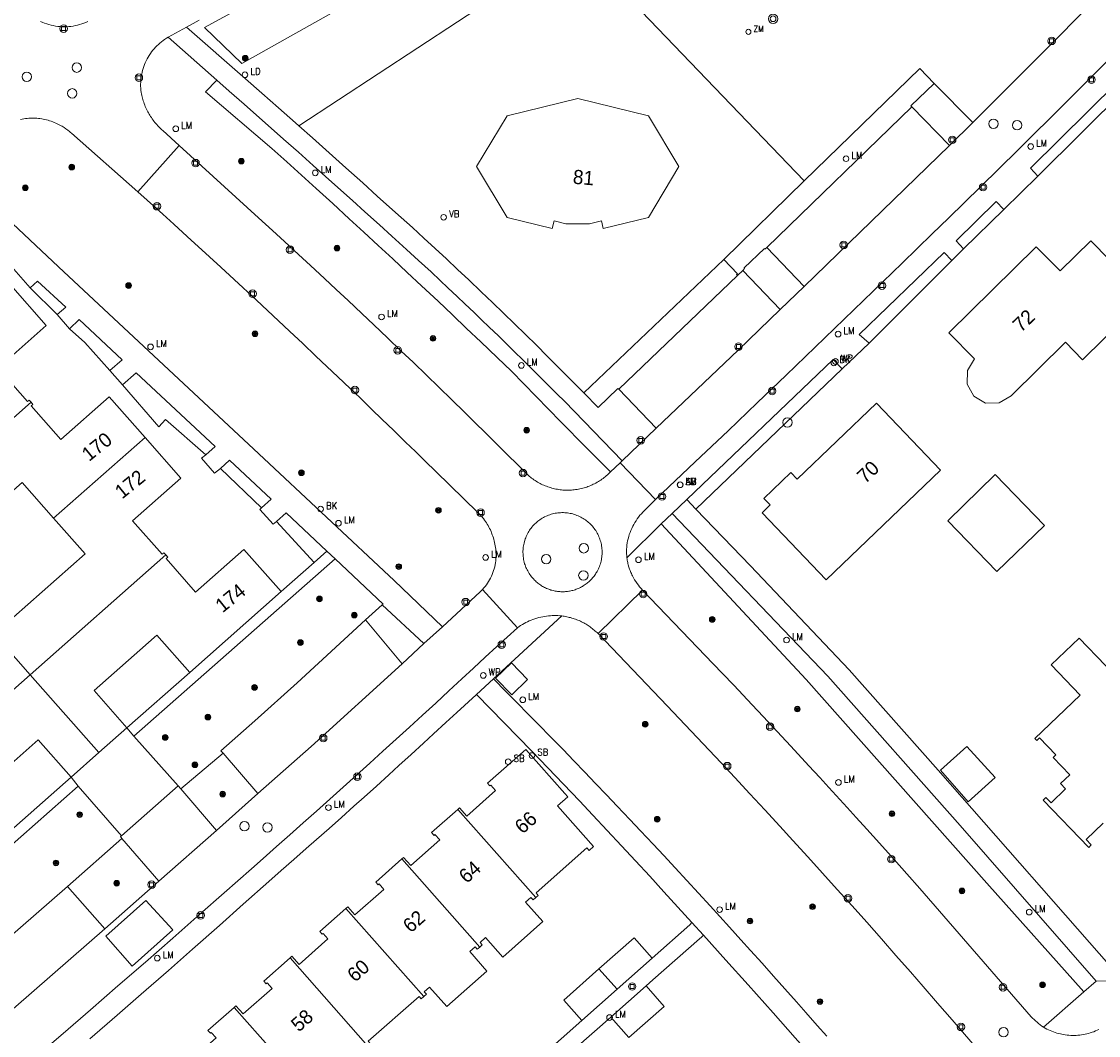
# Model space of a CAD drawing. Header units: metres. Extents: x 138165 to 154469, y 480134 to 494189.
# Tile 686 of 1056: x 146910 to 147006, y 487458 to 487547. Entities that reach past the tile are written whole.
import ezdxf

# ---------------------------------------------------------------- set-up
doc = ezdxf.new("R2010")
doc.units = ezdxf.units.M
doc.header["$LTSCALE"] = 0.001
doc.header["$MEASUREMENT"] = 0
for name, color, linetype, lineweight in [('Level 5', 7, 'Continuous', 0), ('TOP-L-terrein schutting raster hek leuning', 7, 'Continuous', 0), ('TOP-L-topo objecten punt', 7, 'Continuous', 0), ('TOP-L-topo objecten vlak', 7, 'Continuous', 0), ('TOP-L-verharding molgoot', 7, 'Continuous', 0), ('TOP-T-topo huisnummering naamgeving', 7, 'Continuous', 0)]:
    doc.layers.add(name, color=color, linetype=linetype, lineweight=lineweight)
doc.styles.add('Style-INTL_ISO', font='INTL_ISO.shx')
doc.styles.add('Style-STANDARD', font='STANDARD.shx')

# ---------------------------------------------------------------- blocks, each defined once
blk = doc.blocks.new('24')
at = {"layer": 'TOP-L-topo objecten punt', "color": 7, "linetype": 'Continuous', "lineweight": 0}
for radius in [0.025, 0.0182, 0.0115, 0.005]:
    blk.add_circle((0, 0), radius, dxfattribs=at)
blk = doc.blocks.new('304')
at = {"layer": 'TOP-L-topo objecten punt', "color": 7, "linetype": 'Continuous', "lineweight": 0}
blk.add_circle((0, 0), 0.0225, dxfattribs=at)
at = {"layer": 'TOP-L-topo objecten punt', "color": 7, "linetype": 'Continuous', "lineweight": 0, "style": 'Style-STANDARD'}
blk.add_text('ZM', height=0.054, dxfattribs=at).set_placement((0.0435, 0))
blk = doc.blocks.new('*U13')
at = {"layer": 'Level 5', "color": 7, "linetype": 'Continuous', "lineweight": 0}
blk.add_circle((0, 0), 0.0415, dxfattribs=at)
blk = doc.blocks.new('150')
at = {"layer": 'Level 5', "color": 7, "linetype": 'Continuous', "lineweight": 0}
blk.add_blockref('*U13', (0, 0), dxfattribs=at)
blk = doc.blocks.new('39')
at = {"layer": 'TOP-L-topo objecten punt', "color": 7, "linetype": 'Continuous', "lineweight": 0}
for p, q in [((0.0175, 0.0175), (-0.0175, 0.0175)), ((-0.0175, 0.0175), (-0.0175, -0.0175)), ((0.0175, 0.0175), (0.0175, -0.0175)), ((0.0175, -0.0175), (-0.0175, -0.0175))]:
    blk.add_line(p, q, dxfattribs=at)
blk.add_circle((0, 0), 0.0332, dxfattribs=at)
blk = doc.blocks.new('73')
at = {"layer": 'TOP-L-topo objecten punt', "color": 7, "linetype": 'Continuous', "lineweight": 0}
blk.add_circle((0, 0), 0.025, dxfattribs=at)
at = {"layer": 'TOP-L-topo objecten punt', "color": 7, "linetype": 'Continuous', "lineweight": 0, "style": 'Style-STANDARD'}
blk.add_text('WP', height=0.06, dxfattribs=at).set_placement((0.0483, 0))
blk = doc.blocks.new('72')
at = {"layer": 'TOP-L-topo objecten punt', "color": 7, "linetype": 'Continuous', "lineweight": 0}
blk.add_circle((0, 0), 0.025, dxfattribs=at)
at = {"layer": 'TOP-L-topo objecten punt', "color": 7, "linetype": 'Continuous', "lineweight": 0, "style": 'Style-STANDARD'}
blk.add_text('BK', height=0.06, dxfattribs=at).set_placement((0.0483, 0))
blk = doc.blocks.new('121')
at = {"layer": 'TOP-L-topo objecten punt', "color": 7, "linetype": 'Continuous', "lineweight": 0}
blk.add_circle((0, 0), 0.025, dxfattribs=at)
at = {"layer": 'TOP-L-topo objecten punt', "color": 7, "linetype": 'Continuous', "lineweight": 0, "style": 'Style-STANDARD'}
blk.add_text('LD', height=0.06, dxfattribs=at).set_placement((0.0483, 0))
blk = doc.blocks.new('16')
at = {"layer": 'TOP-L-topo objecten punt', "color": 7, "linetype": 'Continuous', "lineweight": 0}
blk.add_circle((0, 0), 0.025, dxfattribs=at)
at = {"layer": 'TOP-L-topo objecten punt', "color": 7, "linetype": 'Continuous', "lineweight": 0, "style": 'Style-STANDARD'}
blk.add_text('LM', height=0.06, dxfattribs=at).set_placement((0.0483, 0))
blk = doc.blocks.new('11')
at = {"layer": 'TOP-L-topo objecten punt', "color": 7, "linetype": 'Continuous', "lineweight": 0}
blk.add_circle((0, 0), 0.025, dxfattribs=at)
at = {"layer": 'TOP-L-topo objecten punt', "color": 7, "linetype": 'Continuous', "lineweight": 0, "style": 'Style-STANDARD'}
blk.add_text('AB', height=0.06, dxfattribs=at).set_placement((0.0483, 0))
blk = doc.blocks.new('175')
at = {"layer": 'TOP-L-topo objecten punt', "color": 7, "linetype": 'Continuous', "lineweight": 0}
blk.add_circle((0, 0), 0.025, dxfattribs=at)
at = {"layer": 'TOP-L-topo objecten punt', "color": 7, "linetype": 'Continuous', "lineweight": 0, "style": 'Style-STANDARD'}
blk.add_text('SB', height=0.06, dxfattribs=at).set_placement((0.0483, 0))
blk = doc.blocks.new('14')
at = {"layer": 'TOP-L-topo objecten punt', "color": 7, "linetype": 'Continuous', "lineweight": 0}
blk.add_circle((0, 0), 0.025, dxfattribs=at)
at = {"layer": 'TOP-L-topo objecten punt', "color": 7, "linetype": 'Continuous', "lineweight": 0, "style": 'Style-STANDARD'}
blk.add_text('VB', height=0.06, dxfattribs=at).set_placement((0.0483, 0))
blk = doc.blocks.new('27')
at = {"layer": 'TOP-L-topo objecten punt', "color": 7, "linetype": 'Continuous', "lineweight": 0}
for radius in [0.0415, 0.025]:
    blk.add_circle((0, 0), radius, dxfattribs=at)

msp = doc.modelspace()

# ---------------------------------------------------------------- linework, layer by layer
at = {"layer": 'TOP-L-terrein schutting raster hek leuning', "flags": 128}
msp.add_lwpolyline([(146934.882, 487538.086), (146959.434, 487554.221), (146979.551, 487533.23)], dxfattribs=at)
at = {"layer": 'TOP-L-topo objecten vlak', "flags": 128}
for points in [[(146926.547, 487546.789), (146929.825, 487543.613), (146978.429, 487570.919), (146976.815, 487574.162), (146926.547, 487546.789)], [(147011.212, 487555.194), (146994.457, 487538.369)], [(146979.551, 487533.23), (146959.434, 487554.221), (146934.882, 487538.086)], [(146916.231, 487547.309), (146916.049, 487547.229), (146915.864, 487547.156), (146915.676, 487547.091), (146915.486, 487547.033), (146915.312, 487546.988), (146915.118, 487546.945), (146914.922, 487546.91), (146914.725, 487546.882), (146914.527, 487546.863), (146914.329, 487546.852), (146914.15, 487546.849), (146913.951, 487546.852), (146913.752, 487546.864), (146913.554, 487546.884), (146913.357, 487546.912), (146913.162, 487546.948), (146912.968, 487546.991), (146912.775, 487547.043), (146912.586, 487547.102), (146912.398, 487547.168), (146912.232, 487547.235), (146912.05, 487547.315)], [(146924.954, 487546.812), (146926.065, 487547.43)], [(146923.315, 487545.923), (146924.954, 487546.812)], [(146934.882, 487538.086), (146934.582, 487538.352), (146933.089, 487539.668), (146931.592, 487540.98), (146930.147, 487542.24), (146924.954, 487546.812)], [(146924.283, 487536.363), (146922.854, 487537.661), (146922.757, 487537.748), (146922.662, 487537.837), (146922.568, 487537.928), (146922.477, 487538.021), (146922.402, 487538.1), (146922.315, 487538.197), (146922.23, 487538.295), (146922.146, 487538.396), (146922.066, 487538.498), (146921.987, 487538.602), (146921.911, 487538.708), (146921.837, 487538.815), (146921.765, 487538.924), (146921.696, 487539.035), (146921.64, 487539.128), (146921.576, 487539.241), (146921.524, 487539.337), (146921.464, 487539.453), (146921.406, 487539.57), (146921.352, 487539.688), (146921.299, 487539.807), (146921.25, 487539.928), (146921.203, 487540.05), (146921.159, 487540.172), (146921.117, 487540.296), (146921.079, 487540.421), (146921.049, 487540.525), (146921.015, 487540.651), (146920.984, 487540.778), (146920.956, 487540.905), (146920.931, 487541.033), (146920.909, 487541.227), (146920.895, 487541.405), (146920.889, 487541.583), (146920.888, 487541.762), (146920.894, 487541.94), (146920.906, 487542.118), (146920.925, 487542.295), (146920.951, 487542.472), (146920.982, 487542.647), (146921.021, 487542.822), (146921.065, 487542.994), (146921.116, 487543.165), (146921.172, 487543.335), (146921.235, 487543.502), (146921.304, 487543.666), (146921.388, 487543.846), (146921.469, 487544.005), (146921.556, 487544.16), (146921.649, 487544.313), (146921.758, 487544.478), (146921.862, 487544.623), (146921.972, 487544.764), (146922.086, 487544.901), (146922.205, 487545.034), (146922.329, 487545.162), (146922.458, 487545.286), (146922.591, 487545.405), (146922.728, 487545.519), (146922.869, 487545.628), (146923.014, 487545.732), (146923.163, 487545.83), (146923.315, 487545.923)], [(146923.315, 487545.923), (146927.619, 487542.122)], [(147007.118, 487544.593), (147005.483, 487542.952), (147004.08, 487541.548), (147002.675, 487540.146), (147001.267, 487538.746), (146999.858, 487537.347), (146998.447, 487535.951), (146996.797, 487534.325), (146995.145, 487532.702), (146993.727, 487531.312), (146992.307, 487529.925), (146990.885, 487528.54), (146988.208, 487525.938), (146985.652, 487523.462), (146983.093, 487520.989), (146980.531, 487518.52), (146977.965, 487516.055), (146975.395, 487513.593), (146972.822, 487511.136), (146969.923, 487508.375), (146966.415, 487505.04)], [(146991.043, 487541.844), (146989.774, 487543.154), (146979.551, 487533.23)], [(146927.619, 487542.122), (146926.626, 487541.095), (146932.486, 487536.081), (146933.809, 487534.894), (146935.104, 487533.727), (146936.396, 487532.556), (146937.87, 487531.215), (146939.34, 487529.87), (146940.624, 487528.691), (146941.905, 487527.508), (146943.183, 487526.322), (146944.459, 487525.134), (146945.732, 487523.943), (146947.183, 487522.578), (146948.451, 487521.38), (146949.715, 487520.18), (146950.977, 487518.977), (146952.416, 487517.598), (146953.672, 487516.389), (146955.859, 487514.152), (146958.051, 487511.919), (146960.247, 487509.69), (146962.424, 487507.491)], [(146927.619, 487542.122), (146928.717, 487541.161), (146930.033, 487540.007), (146931.128, 487539.043), (146932.441, 487537.884), (146933.533, 487536.917), (146934.842, 487535.755), (146936.149, 487534.59), (146937.237, 487533.618), (146938.323, 487532.644), (146939.625, 487531.474), (146940.709, 487530.497), (146942.007, 487529.322), (146943.087, 487528.342), (146944.382, 487527.164), (146945.46, 487526.18), (146946.567, 487525.167), (146947.384, 487524.402), (146948.064, 487523.763), (146948.878, 487522.993), (146949.554, 487522.351), (146950.364, 487521.578), (146951.038, 487520.932), (146951.71, 487520.285), (146952.515, 487519.507), (146953.317, 487518.727), (146953.985, 487518.075), (146954.651, 487517.421), (146955.448, 487516.635), (146956.243, 487515.847), (146956.905, 487515.189), (146957.696, 487514.397), (146958.381, 487513.709), (146963.454, 487508.476)], [(146989.063, 487539.773), (146988.988, 487539.854), (146991.043, 487541.844)], [(146994.457, 487538.369), (146991.043, 487541.844)], [(147000.228, 487533.633), (146999.553, 487534.343), (147007.221, 487541.921), (147007.914, 487541.258)], [(146965.781, 487529.99), (146968.48, 487534.483), (146965.781, 487538.978), (146959.534, 487540.513), (146953.287, 487538.977), (146950.587, 487534.483), (146953.286, 487529.99), (146957.276, 487529.01), (146957.44, 487529.679), (146958.495, 487529.42), (146960.573, 487529.42), (146961.627, 487529.679), (146961.792, 487529.01), (146965.781, 487529.99)], [(147007.914, 487541.258), (147000.228, 487533.633)], [(146976.244, 487527.327), (146989.063, 487539.773)], [(146992.393, 487536.342), (146989.063, 487539.773)], [(146910.266, 487538.646), (146910.402, 487538.675), (146910.559, 487538.703), (146910.717, 487538.727), (146910.855, 487538.743), (146910.994, 487538.755), (146911.133, 487538.763), (146911.272, 487538.767), (146911.411, 487538.768), (146911.551, 487538.764), (146911.71, 487538.756), (146911.848, 487538.744), (146911.987, 487538.728), (146912.144, 487538.705), (146912.282, 487538.681), (146912.418, 487538.653), (146912.554, 487538.622), (146912.708, 487538.581), (146912.841, 487538.541), (146912.992, 487538.491), (146913.123, 487538.443), (146913.253, 487538.391), (146913.39, 487538.332), (146913.573, 487538.247), (146913.753, 487538.154), (146913.859, 487538.095), (146913.947, 487538.044), (146914.118, 487537.937), (146914.285, 487537.823), (146914.448, 487537.703), (146914.606, 487537.576), (146914.683, 487537.51), (146914.767, 487537.435), (146920.64, 487532.258)], [(146960.088, 487514.482), (146957.797, 487516.765), (146956.838, 487517.726), (146955.875, 487518.683), (146954.908, 487519.637), (146953.938, 487520.587), (146952.964, 487521.534), (146951.987, 487522.476), (146951.006, 487523.415), (146949.898, 487524.467), (146948.91, 487525.398), (146947.918, 487526.326), (146946.922, 487527.25), (146945.923, 487528.17), (146944.921, 487529.086), (146943.915, 487529.998), (146942.906, 487530.907), (146941.813, 487531.883), (146940.521, 487533.051), (146939.041, 487534.382), (146937.558, 487535.709), (146936.072, 487537.032), (146934.882, 487538.086)], [(146994.457, 487538.369), (146992.393, 487536.342)], [(146924.283, 487536.363), (146920.64, 487532.258)], [(146962.424, 487507.491), (146962.332, 487507.397), (146962.243, 487507.312), (146962.153, 487507.228), (146962.06, 487507.147), (146961.966, 487507.068), (146961.87, 487506.991), (146961.772, 487506.916), (146961.673, 487506.844), (146961.571, 487506.774), (146961.469, 487506.706), (146961.364, 487506.641), (146961.258, 487506.578), (146961.133, 487506.508), (146961.024, 487506.451), (146960.914, 487506.396), (146960.802, 487506.344), (146960.69, 487506.295), (146960.557, 487506.24), (146960.442, 487506.197), (146960.326, 487506.156), (146960.209, 487506.117), (146960.091, 487506.082), (146959.972, 487506.049), (146959.853, 487506.019), (146959.733, 487505.992), (146959.592, 487505.964), (146959.471, 487505.943), (146959.349, 487505.924), (146959.227, 487505.909), (146959.104, 487505.897), (146958.982, 487505.887), (146958.859, 487505.88), (146958.736, 487505.876), (146958.592, 487505.875), (146958.469, 487505.878), (146958.346, 487505.883), (146958.223, 487505.891), (146958.101, 487505.902), (146957.978, 487505.916), (146957.857, 487505.933), (146957.735, 487505.952), (146957.594, 487505.979), (146957.474, 487506.004), (146957.354, 487506.033), (146957.235, 487506.064), (146957.117, 487506.098), (146956.999, 487506.135), (146956.883, 487506.174), (146956.767, 487506.217), (146956.652, 487506.262), (146956.539, 487506.309), (146956.427, 487506.36), (146956.315, 487506.412), (146956.206, 487506.468), (146956.097, 487506.526), (146955.972, 487506.597), (146955.867, 487506.66), (146955.763, 487506.726), (146955.66, 487506.795), (146955.56, 487506.865), (146955.461, 487506.938), (146955.363, 487507.014), (146955.268, 487507.091), (146955.174, 487507.171), (146949.481, 487512.81), (146948.419, 487513.847), (146947.215, 487515.017), (146946.181, 487516.017), (146944.972, 487517.182), (146943.933, 487518.178), (146942.719, 487519.338), (146941.503, 487520.494), (146940.458, 487521.483), (146939.236, 487522.635), (146938.187, 487523.619), (146937.135, 487524.602), (146935.906, 487525.746), (146934.851, 487526.723), (146933.617, 487527.862), (146932.557, 487528.835), (146931.318, 487529.968), (146924.283, 487536.363)], [(146992.393, 487536.342), (146979.556, 487523.878)], [(146947.578, 487493.807), (146943.315, 487497.888), (146931.33, 487509.096), (146913.621, 487525.633), (146903.449, 487535.158)], [(146979.551, 487533.23), (146972.444, 487526.282)], [(146997.21, 487530.682), (147000.228, 487533.633)], [(146920.64, 487532.258), (146922.839, 487530.286), (146923.83, 487529.386), (146925.017, 487528.303), (146926.991, 487526.495), (146927.977, 487525.588), (146929.157, 487524.499), (146931.12, 487522.678), (146933.078, 487520.851), (146934.054, 487519.935), (146935.225, 487518.835), (146936.393, 487517.732), (146937.365, 487516.812), (146938.336, 487515.89), (146939.409, 487514.867), (146940.288, 487514.025), (146941.341, 487513.012), (146942.217, 487512.167), (146943.267, 487511.151), (146944.314, 487510.133), (146945.186, 487509.282), (146946.056, 487508.431), (146946.975, 487507.528), (146950.717, 487503.896), (146950.819, 487503.794), (146950.918, 487503.689), (146951.014, 487503.581), (146951.107, 487503.47), (146951.196, 487503.358), (146951.296, 487503.226), (146951.379, 487503.108), (146951.459, 487502.988), (146951.536, 487502.866), (146951.609, 487502.741), (146951.679, 487502.615), (146951.745, 487502.487), (146951.808, 487502.357), (146951.868, 487502.226), (146951.924, 487502.093), (146951.983, 487501.939), (146952.031, 487501.803), (146952.076, 487501.666), (146952.116, 487501.527), (146952.153, 487501.388), (146952.186, 487501.247), (146952.215, 487501.106), (146952.241, 487500.964), (146952.265, 487500.801), (146952.282, 487500.658), (146952.295, 487500.514), (146952.304, 487500.37), (146952.31, 487500.226), (146952.311, 487500.082), (146952.308, 487499.937), (146952.302, 487499.793), (146952.29, 487499.63), (146952.265, 487499.459), (146952.234, 487499.29), (146952.192, 487499.103), (146952.148, 487498.936), (146952.097, 487498.771), (146952.04, 487498.609), (146951.97, 487498.43), (146951.901, 487498.273), (146951.816, 487498.101), (146951.735, 487497.949), (146951.647, 487497.8), (146951.554, 487497.655), (146951.456, 487497.513), (146951.34, 487497.361), (146951.231, 487497.227), (146951.104, 487497.084)], [(146993.643, 487527.201), (146992.982, 487527.935), (146996.544, 487531.39), (146997.21, 487530.682)], [(146997.21, 487530.682), (146993.643, 487527.201)], [(146974.127, 487525.307), (146974.292, 487525.463), (146974.237, 487525.521), (146976.033, 487527.256), (146976.091, 487527.188), (146976.244, 487527.327)], [(146976.244, 487527.327), (146979.556, 487523.878)], [(147009.795, 487522.937), (147004.886, 487527.927), (147002.177, 487525.262), (147000.073, 487527.401), (146992.345, 487519.8), (146994.627, 487517.48), (146993.986, 487516.453), (146993.956, 487515.242), (146994.548, 487514.185), (146995.595, 487513.577), (146996.805, 487513.586), (146997.843, 487514.21), (147002.662, 487518.951), (147004.177, 487517.411), (147009.795, 487522.937)], [(146992.621, 487526.189), (146993.643, 487527.201)], [(146972.444, 487526.282), (146960.088, 487514.482)], [(146972.444, 487526.282), (146973.653, 487525.016), (146973.571, 487524.936), (146973.655, 487524.848)], [(146985.289, 487518.868), (146984.423, 487519.641), (146991.934, 487526.881), (146992.621, 487526.189)], [(146992.621, 487526.189), (146985.289, 487518.868)], [(146909.262, 487525.89), (146911.124, 487523.779)], [(146973.655, 487524.848), (146974.127, 487525.307)], [(146977.442, 487521.839), (146974.127, 487525.307)], [(146911.124, 487523.779), (146911.782, 487524.358), (146914.28, 487522.069), (146913.513, 487521.399)], [(146973.655, 487524.848), (146963.161, 487514.795)], [(146911.204, 487513.648), (146911.039, 487513.835), (146910.889, 487513.703), (146908.268, 487516.671), (146912.54, 487520.444), (146909.37, 487524.034)], [(146913.513, 487521.399), (146911.124, 487523.779)], [(146979.556, 487523.878), (146977.442, 487521.839)], [(146977.442, 487521.839), (146973.721, 487518.265), (146966.467, 487511.346)], [(146913.513, 487521.399), (146914.611, 487520.139)], [(146914.611, 487520.139), (146915.457, 487520.954), (146919.245, 487517.408), (146918.175, 487516.471)], [(146918.175, 487516.471), (146915.945, 487518.935), (146914.611, 487520.139)], [(146982.927, 487516.607), (146985.289, 487518.868)], [(146969.177, 487505.037), (146982.128, 487517.442), (146982.927, 487516.607)], [(146918.175, 487516.471), (146919.273, 487515.176)], [(146919.273, 487515.176), (146920.481, 487516.26), (146927.466, 487509.75), (146926.641, 487509.006)], [(146982.927, 487516.607), (146969.972, 487504.209)], [(146926.641, 487509.006), (146923.094, 487512.116), (146922.503, 487511.479), (146919.273, 487515.176)], [(146960.088, 487514.482), (146961.333, 487513.194), (146963.075, 487514.853), (146963.161, 487514.795)], [(146963.161, 487514.795), (146966.467, 487511.346)], [(146921.284, 487510.542), (146918.113, 487514.132), (146913.841, 487510.359), (146911.22, 487513.328), (146911.37, 487513.46), (146911.204, 487513.648)], [(146899.211, 487503.057), (146911.204, 487513.648)], [(146976.549, 487504.572), (146975.827, 487503.881), (146981.499, 487497.96), (146991.609, 487507.644), (146985.937, 487513.565), (146978.933, 487506.856), (146978.38, 487507.434), (146975.997, 487505.15), (146976.549, 487504.572)], [(146966.467, 487511.346), (146963.454, 487508.476)], [(146913.188, 487503.393), (146921.284, 487510.542)], [(146923.118, 487500.155), (146922.953, 487500.342), (146922.803, 487500.21), (146920.182, 487503.178), (146924.454, 487506.951), (146921.284, 487510.542)], [(146926.641, 487509.006), (146926.26, 487508.708), (146927.416, 487507.378), (146927.942, 487507.804)], [(146927.942, 487507.804), (146928.739, 487508.542), (146932.445, 487505.093), (146931.561, 487504.305)], [(146963.274, 487508.297), (146962.424, 487507.491)], [(146963.454, 487508.476), (146963.274, 487508.297)], [(146963.274, 487508.297), (146966.415, 487505.04)], [(146931.561, 487504.305), (146927.942, 487507.804)], [(146992.248, 487503.179), (146996.6, 487498.693), (147000.799, 487502.766), (146996.447, 487507.252), (146992.248, 487503.179)], [(146906.854, 487497.8), (146904.068, 487500.956), (146910.402, 487506.549), (146913.188, 487503.393)], [(146931.561, 487504.305), (146931.441, 487504.166), (146932.621, 487502.862), (146932.893, 487503.103)], [(146966.415, 487505.04), (146965.428, 487504.077), (146965.298, 487503.946), (146965.159, 487503.796), (146965.039, 487503.656), (146964.911, 487503.496), (146964.802, 487503.348), (146964.687, 487503.178), (146964.589, 487503.022), (146964.486, 487502.845), (146964.4, 487502.682), (146964.311, 487502.498), (146964.229, 487502.31), (146964.162, 487502.138), (146964.094, 487501.945), (146964.04, 487501.769), (146963.987, 487501.571), (146963.944, 487501.383), (146963.913, 487501.21), (146963.887, 487501.017), (146963.87, 487500.842), (146963.858, 487500.647), (146963.855, 487500.452), (146963.858, 487500.277), (146963.87, 487500.082), (146963.888, 487499.903)], [(146967.88, 487503.812), (146969.177, 487505.037)], [(146969.972, 487504.209), (146969.177, 487505.037)], [(146913.188, 487503.393), (146915.975, 487500.237), (146909.641, 487494.644), (146906.854, 487497.8)], [(146932.893, 487503.103), (146933.751, 487503.872), (146937.365, 487500.49)], [(146958.508, 487503.876), (146958.624, 487503.864), (146958.74, 487503.847), (146958.872, 487503.824), (146958.986, 487503.799), (146959.1, 487503.77), (146959.228, 487503.733), (146959.339, 487503.696), (146959.465, 487503.65), (146959.573, 487503.606), (146959.68, 487503.557), (146959.8, 487503.498), (146959.903, 487503.443), (146960.004, 487503.383), (146960.117, 487503.312), (146960.214, 487503.246), (146960.308, 487503.176), (146960.4, 487503.104), (146960.49, 487503.028), (146960.577, 487502.95), (146960.673, 487502.857), (146960.754, 487502.772), (146960.832, 487502.685), (146960.907, 487502.596), (146960.99, 487502.49), (146961.058, 487502.395), (146961.124, 487502.298), (146961.186, 487502.199), (146961.253, 487502.083), (146961.307, 487501.979), (146961.359, 487501.874), (146961.413, 487501.752), (146961.457, 487501.643), (146961.497, 487501.533), (146961.533, 487501.422), (146961.566, 487501.309), (146961.594, 487501.196), (146961.623, 487501.065), (146961.643, 487500.95), (146961.662, 487500.817), (146961.674, 487500.701), (146961.684, 487500.567), (146961.687, 487500.45), (146961.687, 487500.333), (146961.683, 487500.216), (146961.674, 487500.083), (146961.662, 487499.966), (146961.646, 487499.85), (146961.626, 487499.735), (146961.598, 487499.604), (146961.57, 487499.49), (146961.537, 487499.378), (146961.496, 487499.251), (146961.456, 487499.14), (146961.406, 487499.016), (146961.358, 487498.91), (146961.307, 487498.804), (146961.25, 487498.698), (146961.2, 487498.611), (146961.148, 487498.525), (146961.093, 487498.441), (146961.036, 487498.359), (146960.976, 487498.278), (146960.914, 487498.199), (146960.85, 487498.122), (146960.784, 487498.046), (146960.715, 487497.973), (146960.645, 487497.901), (146960.572, 487497.832), (146960.511, 487497.776), (146960.434, 487497.71), (146960.357, 487497.647), (146960.277, 487497.586), (146960.195, 487497.527), (146960.112, 487497.471), (146960.028, 487497.417), (146959.942, 487497.365), (146959.854, 487497.316), (146959.765, 487497.27), (146959.675, 487497.226), (146959.583, 487497.185), (146959.491, 487497.146), (146959.397, 487497.11), (146959.302, 487497.077), (146959.207, 487497.046), (146959.11, 487497.018), (146959.013, 487496.993), (146958.915, 487496.971), (146958.817, 487496.952), (146958.734, 487496.938), (146958.635, 487496.924), (146958.552, 487496.914), (146958.452, 487496.905), (146958.351, 487496.899), (146958.251, 487496.896), (146958.151, 487496.895), (146958.05, 487496.898), (146957.95, 487496.903), (146957.85, 487496.912), (146957.75, 487496.923), (146957.651, 487496.937), (146957.552, 487496.954), (146957.454, 487496.974), (146957.356, 487496.996), (146957.259, 487497.021), (146957.162, 487497.049), (146957.067, 487497.08), (146956.972, 487497.114), (146956.879, 487497.15), (146956.786, 487497.189), (146956.695, 487497.231), (146956.605, 487497.275), (146956.516, 487497.322), (146956.428, 487497.371), (146956.342, 487497.423), (146956.258, 487497.477), (146956.175, 487497.534), (146956.094, 487497.593), (146956.014, 487497.654), (146955.937, 487497.717), (146955.861, 487497.783), (146955.792, 487497.846), (146955.708, 487497.928), (146955.616, 487498.024), (146955.527, 487498.125), (146955.453, 487498.215), (146955.381, 487498.308), (146955.303, 487498.417), (146955.239, 487498.515), (146955.178, 487498.614), (146955.112, 487498.731), (146955.058, 487498.835), (146955.008, 487498.941), (146954.961, 487499.048), (146954.918, 487499.157), (146954.878, 487499.267), (146954.842, 487499.378), (146954.806, 487499.507), (146954.775, 487499.637), (146954.751, 487499.752), (146954.729, 487499.884), (146954.714, 487500), (146954.703, 487500.117), (146954.696, 487500.234), (146954.692, 487500.367), (146954.693, 487500.484), (146954.699, 487500.618), (146954.709, 487500.735), (146954.722, 487500.851), (146954.739, 487500.967), (146954.761, 487501.082), (146954.786, 487501.196), (146954.819, 487501.326), (146954.852, 487501.438), (146954.894, 487501.565), (146954.935, 487501.675), (146954.98, 487501.783), (146955.036, 487501.905), (146955.088, 487502.01), (146955.152, 487502.127), (146955.212, 487502.228), (146955.275, 487502.326), (146955.341, 487502.423), (146955.411, 487502.517), (146955.484, 487502.609), (146955.57, 487502.711), (146955.661, 487502.809), (146955.743, 487502.893), (146955.828, 487502.973), (146955.916, 487503.051), (146956.006, 487503.125), (146956.099, 487503.197), (146956.194, 487503.265), (146956.305, 487503.34), (146956.405, 487503.401), (146956.507, 487503.459), (146956.61, 487503.514), (146956.731, 487503.572), (146956.838, 487503.619), (146956.947, 487503.662), (146957.057, 487503.702), (146957.184, 487503.743), (146957.297, 487503.775), (146957.427, 487503.806), (146957.542, 487503.83), (146957.657, 487503.85), (146957.773, 487503.866), (146957.89, 487503.878), (146958.023, 487503.887), (146958.14, 487503.89), (146958.274, 487503.89), (146958.391, 487503.885), (146958.508, 487503.876)], [(146966.921, 487502.904), (146967.88, 487503.812)], [(146967.88, 487503.812), (146981.638, 487489.419), (146993.343, 487476.215), (147005.379, 487462.466)], [(147007.751, 487462.484), (146991.405, 487481.132), (146983.52, 487489.986), (146974.801, 487499.182), (146969.972, 487504.209)], [(146936.232, 487499.491), (146932.893, 487503.103)], [(146963.888, 487499.903), (146966.921, 487502.904)], [(147004.273, 487461.514), (146995.714, 487471.144), (146979.742, 487489.133), (146966.921, 487502.904)], [(146933.324, 487496.906), (146930.028, 487500.639), (146925.755, 487496.867), (146923.134, 487499.835), (146923.284, 487499.967), (146923.118, 487500.155)], [(146937.365, 487500.49), (146936.232, 487499.491)], [(146937.365, 487500.49), (146938.089, 487499.813)], [(146911.125, 487489.564), (146923.118, 487500.155)], [(146920.289, 487484.125), (146938.089, 487499.813)], [(146938.089, 487499.813), (146942.33, 487495.796), (146942.247, 487495.724)], [(146965.273, 487497.029), (146965.142, 487497.17), (146965.01, 487497.323), (146964.897, 487497.466), (146964.777, 487497.629), (146964.664, 487497.796), (146964.567, 487497.951), (146964.467, 487498.127), (146964.373, 487498.306), (146964.33, 487498.393), (146964.28, 487498.499), (146964.233, 487498.607), (146964.196, 487498.697), (146964.16, 487498.788), (146964.12, 487498.898), (146964.06, 487499.083), (146964.007, 487499.271), (146963.979, 487499.385), (146963.958, 487499.48), (146963.939, 487499.575), (146963.918, 487499.691), (146963.903, 487499.787), (146963.888, 487499.903)], [(146933.324, 487496.906), (146936.232, 487499.491)], [(146925.228, 487489.758), (146933.324, 487496.906)], [(146951.104, 487497.084), (146950.909, 487496.886), (146947.578, 487493.807)], [(146954.204, 487493.718), (146951.104, 487497.084)], [(146961.328, 487493.194), (146965.273, 487497.029)], [(147000.719, 487458.388), (147000.559, 487458.499), (147000.417, 487458.605), (147000.277, 487458.715), (147000.141, 487458.829), (147000.008, 487458.946), (146999.878, 487459.068), (146999.752, 487459.193), (146999.63, 487459.322), (146989.786, 487470.662), (146988.635, 487471.958), (146987.508, 487473.22), (146986.218, 487474.659), (146985.085, 487475.915), (146984.149, 487476.949), (146983.351, 487477.829), (146981.748, 487479.585), (146980.945, 487480.461), (146979.979, 487481.51), (146978.365, 487483.254), (146976.744, 487484.993), (146975.932, 487485.861), (146974.955, 487486.9), (146973.323, 487488.627), (146972.34, 487489.661), (146971.52, 487490.521), (146965.273, 487497.029)], [(146911.125, 487489.564), (146905.168, 487496.311)], [(146942.247, 487495.724), (146940.776, 487494.418)], [(146942.247, 487495.724), (146945.922, 487492.312)], [(146954.204, 487493.718), (146954.346, 487493.819), (146954.485, 487493.912), (146954.646, 487494.011), (146954.791, 487494.095), (146954.939, 487494.174), (146955.089, 487494.249), (146955.242, 487494.319), (146955.416, 487494.392), (146955.572, 487494.452), (146955.75, 487494.514), (146955.931, 487494.569), (146956.093, 487494.613), (146956.276, 487494.657), (146956.441, 487494.691), (146956.606, 487494.719), (146956.772, 487494.743), (146956.956, 487494.765), (146957.122, 487494.779), (146957.288, 487494.787), (146957.454, 487494.791), (146957.62, 487494.79), (146957.787, 487494.783), (146957.953, 487494.772), (146958.118, 487494.755)], [(146940.776, 487494.418), (146934.718, 487488.85), (146930.991, 487485.495), (146927.994, 487482.82), (146928.188, 487482.617)], [(146940.776, 487494.418), (146944.008, 487490.523)], [(146952.079, 487489.203), (146958.118, 487494.755)], [(146958.118, 487494.755), (146958.241, 487494.739), (146958.344, 487494.724), (146958.467, 487494.703), (146958.569, 487494.683), (146958.691, 487494.657), (146958.792, 487494.633), (146958.892, 487494.607), (146959.012, 487494.573), (146959.132, 487494.537), (146959.231, 487494.504), (146959.329, 487494.47), (146959.445, 487494.426), (146959.542, 487494.387), (146959.657, 487494.339), (146959.771, 487494.288), (146959.864, 487494.243), (146959.976, 487494.187), (146960.068, 487494.138), (146960.177, 487494.077), (146960.267, 487494.025), (146960.373, 487493.96), (146960.46, 487493.903), (146960.632, 487493.786), (146960.732, 487493.712), (146960.815, 487493.649), (146960.913, 487493.571), (146960.992, 487493.505), (146961.087, 487493.423), (146961.163, 487493.353), (146961.239, 487493.282), (146961.328, 487493.194)], [(146911.618, 487455.765), (146914.033, 487457.844), (146916.462, 487459.944), (146918.887, 487462.049), (146921.308, 487464.158), (146923.724, 487466.273), (146926.136, 487468.392), (146928.277, 487470.28), (146930.681, 487472.409), (146931.722, 487473.322), (146932.907, 487474.366), (146934.09, 487475.411), (146935.271, 487476.458), (146936.45, 487477.508), (146937.627, 487478.56), (146938.803, 487479.614), (146939.976, 487480.67), (146941.148, 487481.728), (146942.317, 487482.789), (146943.485, 487483.851), (146944.651, 487484.916), (146945.814, 487485.983), (146946.976, 487487.052), (146948.136, 487488.123), (146949.294, 487489.196), (146950.309, 487490.131), (146951.351, 487491.098), (146952.392, 487492.067), (146954.204, 487493.718)], [(146919.681, 487484.86), (146916.769, 487488.158), (146922.091, 487492.858), (146922.316, 487493.056), (146925.228, 487489.758)], [(146947.578, 487493.807), (146945.922, 487492.312)], [(146961.328, 487493.194), (146967.442, 487486.822), (146972.217, 487481.776), (146973.437, 487480.47), (146974.764, 487479.041), (146976.088, 487477.609), (146977.408, 487476.173), (146978.56, 487474.914), (146979.873, 487473.472), (146981.182, 487472.027), (146982.487, 487470.578), (146983.789, 487469.125), (146985.087, 487467.669), (146986.381, 487466.21), (146987.671, 487464.747), (146988.957, 487463.281), (146990.079, 487461.996), (146991.358, 487460.524), (146992.633, 487459.048), (146996.123, 487455)], [(146945.922, 487492.312), (146944.008, 487490.523)], [(147008.514, 487487.959), (147003.874, 487492.806), (147001.389, 487490.427), (147003.955, 487487.747), (146999.961, 487483.923), (147000.125, 487483.751), (147000.356, 487483.972), (147001.796, 487482.468), (147001.565, 487482.247), (147003.031, 487480.715), (147002.215, 487479.934), (147002.671, 487479.457), (147001.386, 487478.226), (147000.929, 487478.703), (147000.698, 487478.482), (147004.709, 487474.292), (147004.94, 487474.514), (147004.484, 487474.99), (147006.001, 487476.443)], [(146944.008, 487490.523), (146935.962, 487483.226), (146931.256, 487479.051)], [(146952.271, 487489.251), (146953.694, 487487.785), (146955.104, 487489.138), (146953.682, 487490.597), (146952.271, 487489.251)], [(146899.132, 487478.974), (146911.125, 487489.564)], [(146917.208, 487482.676), (146911.125, 487489.564)], [(146919.681, 487484.86), (146925.228, 487489.758)], [(146950.591, 487487.802), (146952.079, 487489.203)], [(146981.55, 487457.61), (146980.714, 487458.56), (146979.708, 487459.699), (146978.869, 487460.647), (146977.859, 487461.782), (146976.848, 487462.916), (146975.834, 487464.047), (146974.818, 487465.177), (146973.97, 487466.117), (146972.951, 487467.243), (146972.099, 487468.18), (146971.246, 487469.115), (146970.221, 487470.236), (146969.194, 487471.355), (146968.164, 487472.472), (146967.15, 487473.562), (146966.203, 487474.575), (146965.096, 487475.754), (146964.145, 487476.763), (146963.032, 487477.937), (146962.077, 487478.942), (146961.119, 487479.944), (146960.159, 487480.944), (146959.197, 487481.943), (146958.233, 487482.939), (146957.105, 487484.099), (146956.137, 487485.091), (146955.166, 487486.081), (146954.193, 487487.07), (146953.219, 487488.056), (146952.079, 487489.203)], [(146916.411, 487457.375), (146918.813, 487459.464), (146920.945, 487461.325), (146923.339, 487463.423), (146925.464, 487465.293), (146927.85, 487467.4), (146929.967, 487469.278), (146932.224, 487471.286), (146933.328, 487472.251), (146934.431, 487473.218), (146935.532, 487474.188), (146936.447, 487474.997), (146937.544, 487475.97), (146938.64, 487476.946), (146939.733, 487477.924), (146940.642, 487478.74), (146941.732, 487479.721), (146942.82, 487480.705), (146943.725, 487481.527), (146944.809, 487482.514), (146945.892, 487483.504), (146946.792, 487484.33), (146947.871, 487485.324), (146948.839, 487486.219), (146950.56, 487487.773), (146950.591, 487487.802)], [(146950.591, 487487.802), (146955.463, 487482.787), (146959.679, 487478.399), (146960.869, 487477.138), (146962.133, 487475.793), (146963.393, 487474.445), (146964.649, 487473.092), (146965.901, 487471.737), (146967.149, 487470.378), (146968.394, 487469.015), (146969.635, 487467.649)], [(146919.681, 487484.86), (146917.208, 487482.676)], [(146920.289, 487484.125), (146919.681, 487484.86)], [(146909.187, 487475.593), (146906.275, 487478.892), (146906.499, 487479.09), (146911.822, 487483.79), (146914.734, 487480.491)], [(146924.195, 487479.745), (146920.289, 487484.125)], [(146917.208, 487482.676), (146914.734, 487480.491)], [(146928.188, 487482.617), (146924.437, 487479.464)], [(146928.188, 487482.617), (146931.256, 487479.051)], [(146955.818, 487469.853), (146956.042, 487470.052), (146955.85, 487470.269), (146960.343, 487474.245), (146960.535, 487474.028), (146960.929, 487474.376), (146957.748, 487477.971), (146958.647, 487478.766), (146958.395, 487479.05), (146954.936, 487482.96), (146951.558, 487479.971), (146951.77, 487479.732), (146951.852, 487479.805), (146952.277, 487479.325), (146949.723, 487477.066), (146949.087, 487477.785), (146948.926, 487477.642)], [(146994.054, 487478.322), (146996.43, 487480.466), (146993.945, 487483.22), (146991.606, 487481.11), (146994.054, 487478.322)], [(146909.187, 487475.593), (146914.734, 487480.491)], [(146914.734, 487480.491), (146915.379, 487479.698)], [(146898.848, 487465.145), (146915.379, 487479.698)], [(146915.379, 487479.698), (146919.209, 487475.328)], [(146919.209, 487475.328), (146924.195, 487479.745)], [(146924.437, 487479.464), (146924.195, 487479.745)], [(146927.59, 487475.799), (146924.437, 487479.464)], [(146931.256, 487479.051), (146927.59, 487475.799)], [(146948.926, 487477.642), (146946.615, 487475.598), (146946.827, 487475.358), (146946.91, 487475.431), (146947.334, 487474.952), (146944.78, 487472.692), (146944.144, 487473.411), (146943.983, 487473.268)], [(146948.926, 487477.642), (146955.818, 487469.853)], [(146927.59, 487475.799), (146922.501, 487471.303)], [(146914.434, 487470.848), (146919.22, 487475.089)], [(146919.209, 487475.328), (146919.107, 487475.254), (146919.22, 487475.089)], [(146919.22, 487475.089), (146922.501, 487471.303)], [(146943.983, 487473.268), (146941.672, 487471.224), (146941.884, 487470.985), (146941.967, 487471.058), (146942.391, 487470.578), (146939.837, 487468.319), (146939.201, 487469.038), (146939.04, 487468.895)], [(146943.983, 487473.268), (146950.875, 487465.48)], [(146922.501, 487471.303), (146917.721, 487467.087)], [(146914.434, 487470.848), (146904.931, 487462.586)], [(146917.721, 487467.087), (146914.434, 487470.848)], [(146917.802, 487466.457), (146921.359, 487469.612), (146923.737, 487466.99), (146920.132, 487463.804), (146917.802, 487466.457)], [(146950.875, 487465.48), (146951.099, 487465.679), (146950.907, 487465.896), (146951.381, 487466.315), (146952.899, 487464.6), (146956.444, 487467.737), (146954.926, 487469.453), (146955.4, 487469.872), (146955.593, 487469.655), (146955.818, 487469.853)], [(146939.04, 487468.895), (146936.729, 487466.851), (146936.941, 487466.611), (146937.024, 487466.684), (146937.448, 487466.205), (146934.894, 487463.945), (146934.258, 487464.664), (146934.097, 487464.521)], [(146945.932, 487461.106), (146939.04, 487468.895)], [(146969.635, 487467.649), (146969.44, 487467.46), (146966.122, 487464.506)], [(146970.665, 487466.525), (146969.635, 487467.649)], [(146917.721, 487467.087), (146908.212, 487458.81)], [(146966.122, 487464.506), (146964.524, 487466.312), (146961.412, 487463.556)], [(146965.581, 487462.043), (146966.181, 487462.574), (146970.308, 487466.217), (146970.463, 487466.359), (146970.665, 487466.525)], [(146970.665, 487466.525), (146972.643, 487464.319), (146974.589, 487462.143), (146976.809, 487459.652), (146978.749, 487457.47), (146981.103, 487454.797), (146983.613, 487451.938), (146985.806, 487449.435), (146988.309, 487446.57)], [(146945.932, 487461.106), (146946.156, 487461.305), (146945.964, 487461.522), (146946.438, 487461.942), (146947.956, 487460.226), (146951.502, 487463.363), (146949.984, 487465.078), (146950.458, 487465.498), (146950.65, 487465.281), (146950.875, 487465.48)], [(146934.097, 487464.521), (146931.787, 487462.477), (146931.999, 487462.238), (146932.081, 487462.31), (146932.505, 487461.831), (146929.951, 487459.572), (146929.315, 487460.29), (146929.155, 487460.148)], [(146934.097, 487464.521), (146940.989, 487456.733)], [(146966.122, 487464.506), (146963.01, 487461.751)], [(146961.412, 487463.556), (146958.3, 487460.8), (146959.898, 487458.995)], [(146961.412, 487463.556), (146963.01, 487461.751)], [(147005.379, 487462.466), (147004.273, 487461.514)], [(147007.751, 487462.484), (147005.379, 487462.466)], [(146963.01, 487461.751), (146959.898, 487458.995)], [(146962.467, 487459.291), (146965.581, 487462.043)], [(146964.064, 487457.483), (146967.179, 487460.237), (146965.581, 487462.043)], [(147004.273, 487461.514), (147000.719, 487458.388)], [(146940.989, 487456.733), (146941.213, 487456.932), (146941.021, 487457.149), (146945.515, 487461.125), (146945.707, 487460.908), (146945.932, 487461.106)], [(146929.155, 487460.148), (146926.844, 487458.104), (146927.056, 487457.864), (146927.138, 487457.937), (146927.562, 487457.458), (146925.008, 487455.198), (146924.372, 487455.917), (146924.211, 487455.775)], [(146936.046, 487452.359), (146929.155, 487460.148)], [(146959.898, 487458.995), (146956.24, 487455.756)], [(146959.352, 487456.537), (146962.467, 487459.291)], [(146964.064, 487457.483), (146962.467, 487459.291)], [(147000.719, 487458.388), (147000.86, 487458.308), (147001.004, 487458.232), (147001.15, 487458.16), (147001.298, 487458.093), (147001.448, 487458.031), (147001.6, 487457.974), (147001.735, 487457.928), (147001.89, 487457.879), (147002.047, 487457.836), (147002.205, 487457.798), (147002.344, 487457.768), (147002.504, 487457.739), (147002.644, 487457.718), (147002.806, 487457.698), (147002.967, 487457.684), (147003.13, 487457.675), (147003.292, 487457.67), (147003.455, 487457.671), (147003.617, 487457.677), (147003.759, 487457.687), (147003.921, 487457.703), (147004.082, 487457.723), (147004.242, 487457.749), (147004.402, 487457.78), (147004.561, 487457.816), (147004.698, 487457.851), (147004.854, 487457.896), (147005.009, 487457.946), (147005.162, 487458.001), (147005.313, 487458.061), (147005.462, 487458.125), (147005.595, 487458.187)]]:
    msp.add_lwpolyline(points, dxfattribs=at)
at = {"layer": 'TOP-L-verharding molgoot', "flags": 128}
msp.add_lwpolyline([(146992.393, 487536.342), (146979.556, 487523.878)], dxfattribs=at)

# ---------------------------------------------------------------- block references
at = {"layer": 'TOP-L-topo objecten punt', "xscale": 10, "yscale": 10, "zscale": 10}
for name, p in [('27', (146976.807, 487547.555)), ('39', (146914.079, 487546.682)), ('304', (146974.627, 487546.398)), ('39', (147001.435, 487545.597)), ('24', (146930.138, 487544.067)), ('150', (146915.248, 487543.232)), ('150', (146910.816, 487542.432)), ('39', (146920.735, 487542.34)), ('121', (146930.115, 487542.6)), ('39', (147004.961, 487542.166)), ('150', (146914.848, 487540.96)), ('150', (146996.288, 487538.272)), ('150', (146998.384, 487538.144)), ('16', (146923.994, 487537.829)), ('39', (146992.644, 487536.847)), ('16', (146999.585, 487536.256)), ('16', (146983.258, 487535.184)), ('39', (146925.746, 487534.793)), ('24', (146929.794, 487534.964)), ('24', (146914.799, 487534.436)), ('16', (146936.332, 487533.927)), ('24', (146910.694, 487532.61)), ('39', (146995.376, 487532.667)), ('39', (146922.331, 487530.981)), ('14', (146947.679, 487529.999)), ('39', (146934.1, 487527.131)), ('24', (146938.252, 487527.273)), ('39', (146983.051, 487527.557)), ('39', (146986.434, 487523.963)), ('24', (146919.825, 487523.97)), ('39', (146930.787, 487523.246)), ('16', (146942.189, 487521.191)), ('24', (146931.003, 487519.707)), ('24', (146946.737, 487519.297)), ('16', (146982.553, 487519.676)), ('16', (146921.771, 487518.548)), ('39', (146943.62, 487518.241)), ('39', (146973.748, 487518.569)), ('72', (146982.187, 487517.132)), ('73', (146982.32, 487517.254)), ('16', (146954.551, 487516.903)), ('39', (146939.837, 487514.727)), ('39', (146976.725, 487514.637)), ('150', (146978.069, 487511.866)), ('24', (146955.017, 487511.172)), ('39', (146965.099, 487510.275)), ('24', (146935.105, 487507.415)), ('39', (146954.695, 487507.384)), ('16', (146968.585, 487506.356)), ('175', (146968.595, 487506.349)), ('11', (146968.595, 487506.349)), ('39', (146966.979, 487505.317)), ('72', (146936.803, 487504.208)), ('24', (146947.224, 487504.095)), ('16', (146938.383, 487502.955)), ('39', (146950.942, 487503.891)), ('16', (146951.39, 487499.926)), ('150', (146960.064, 487500.736)), ('150', (146956.752, 487499.776)), ('16', (146964.908, 487499.723)), ('24', (146943.713, 487499.113)), ('150', (146960.032, 487498.336)), ('39', (146965.323, 487496.687)), ('24', (146936.701, 487496.266)), ('39', (146949.625, 487495.981)), ('24', (146939.782, 487494.828)), ('24', (146971.424, 487494.451)), ('39', (146961.832, 487492.938)), ('16', (146978, 487492.628)), ('24', (146935.016, 487492.404)), ('39', (146952.82, 487492.211)), ('73', (146951.187, 487489.499)), ('24', (146930.961, 487488.435)), ('16', (146954.675, 487487.343)), ('24', (146978.952, 487486.526)), ('24', (146926.84, 487485.809)), ('24', (146965.5, 487485.182)), ('39', (146976.543, 487484.956)), ('39', (146937.034, 487483.963)), ('24', (146923.06, 487484.012)), ('175', (146953.39, 487481.872)), ('175', (146955.487, 487482.414)), ('24', (146925.69, 487481.598)), ('39', (146972.752, 487481.479)), ('39', (146940.057, 487480.543)), ('16', (146982.588, 487480.038)), ('24', (146928.141, 487479.007)), ('16', (146937.494, 487477.81)), ('24', (146915.5, 487477.191)), ('24', (146966.563, 487476.785)), ('24', (146987.319, 487477.272)), ('150', (146930.064, 487476.16)), ('150', (146932.096, 487476.064)), ('24', (146913.405, 487472.918)), ('39', (146987.252, 487473.253)), ('24', (146918.774, 487471.129)), ('39', (146921.861, 487470.995)), ('39', (146983.436, 487469.793)), ('24', (146993.506, 487470.445)), ('16', (146972.079, 487468.791)), ('24', (146980.294, 487469.051)), ('16', (146999.452, 487468.573)), ('39', (146926.203, 487468.28)), ('24', (146974.77, 487467.783)), ('16', (146922.365, 487464.501)), ('24', (147000.629, 487462.142)), ('39', (146964.347, 487461.997)), ('39', (146997.136, 487461.926)), ('24', (146980.96, 487460.655)), ('16', (146962.348, 487459.247)), ('39', (146993.42, 487458.425)), ('150', (146997.184, 487457.952))]:
    msp.add_blockref(name, p, dxfattribs=at)

# ---------------------------------------------------------------- texts
at = {"layer": 'TOP-T-topo huisnummering naamgeving', "style": 'Style-INTL_ISO'}
for s, rotation, p in [('81', 355.2, (146959.069, 487532.976)), ('72', 43.6, (146998.725, 487519.781)), ('170', 39, (146916.325, 487508.359)), ('70', 43.6, (146984.955, 487506.395)), ('172', 39, (146919.251, 487505.046)), ('174', 39, (146928.134, 487494.986)), ('66', 41.5, (146954.655, 487475.42)), ('64', 41.5, (146949.712, 487471.048)), ('62', 41.5, (146944.769, 487466.673)), ('60', 41.4, (146939.845, 487462.317)), ('58', 41.5, (146934.874, 487457.918))]:
    msp.add_text(s, height=1.25, rotation=rotation, dxfattribs=at).set_placement(p)

doc.saveas('drawing.dxf')
